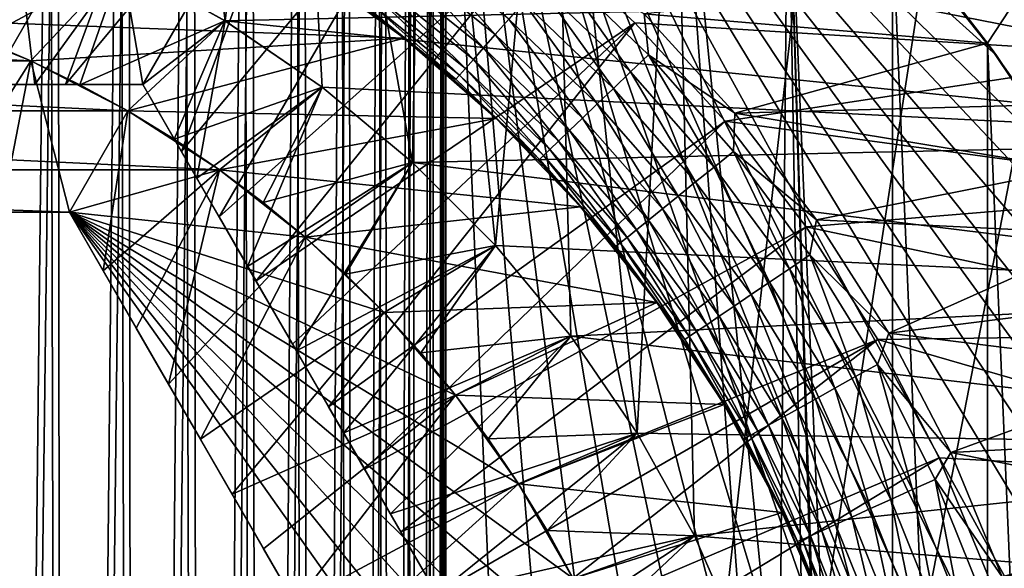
# Model space of a CAD drawing. Header units: metres. Extents: x -30 to 30, y -76 to 64.
# Tile 322 of 541: x 1.83 to 5.69, y 2.1 to 4.25. Entities that reach past the tile are written whole.
import ezdxf

# ---------------------------------------------------------------- set-up
doc = ezdxf.new("R2010")
doc.units = ezdxf.units.M
doc.layers.add('solid_508511', color=7, linetype='CONTINUOUS')

msp = doc.modelspace()

# ---------------------------------------------------------------- linework, layer by layer
at = {"layer": 'solid_508511'}
for points in [[(1.944308, 6.9, 4.089731), (1.650003, 6.9, 3.913337), (1.698632, -15.1, 3.939828)], [(1.677147, 6.9, -3.928001), (1.974796, 6.9, -4.110332), (1.698632, -15.1, -3.939828)], [(1.944308, 6.9, 4.089731), (1.698632, -15.1, 3.939828), (1.999245, -15.1, 4.127196)], [(1.974796, 6.9, -4.110332), (1.999245, -15.1, -4.127196), (1.698632, -15.1, -3.939828)], [(2.220482, 6.9, 4.29455), (1.944308, 6.9, 4.089731), (1.999245, -15.1, 4.127196)], [(1.974796, 6.9, -4.110332), (2.253428, 6.9, -4.321929), (1.999245, -15.1, -4.127196)], [(2.220482, 6.9, 4.29455), (1.999245, -15.1, 4.127196), (2.279955, -15.1, 4.344484)], [(2.253428, 6.9, -4.321929), (2.279955, -15.1, -4.344484), (1.999245, -15.1, -4.127196)], [(2.474874, 6.9, 4.525126), (2.220482, 6.9, 4.29455), (2.279955, -15.1, 4.344484)], [(2.253428, 6.9, -4.321929), (2.50951, 6.9, -4.560254), (2.279955, -15.1, -4.344484)], [(2.474874, 6.9, 4.525126), (2.279955, -15.1, 4.344484), (2.536666, -15.1, 4.588497)], [(2.50951, 6.9, -4.560254), (2.536666, -15.1, -4.588497), (2.279955, -15.1, -4.344484)], [(2.70545, 6.9, 4.779518), (2.474874, 6.9, 4.525126), (2.536666, -15.1, 4.588497)], [(2.50951, 6.9, -4.560254), (2.740079, 6.9, -4.822394), (2.536666, -15.1, -4.588497)], [(2.70545, 6.9, 4.779518), (2.536666, -15.1, 4.588497), (2.767678, -15.1, 4.857586)], [(2.740079, 6.9, -4.822394), (2.767678, -15.1, -4.857586), (2.536666, -15.1, -4.588497)], [(2.910269, 6.9, 5.055692), (2.70545, 6.9, 4.779518), (2.767678, -15.1, 4.857586)], [(2.740079, 6.9, -4.822394), (2.943864, 6.9, -5.106944), (2.767678, -15.1, -4.857586)], [(2.910269, 6.9, 5.055692), (2.767678, -15.1, 4.857586), (2.97033, -15.1, 5.148745)], [(2.943864, 6.9, -5.106944), (2.97033, -15.1, -5.148745), (2.767678, -15.1, -4.857586)], [(3.086663, 6.9, 5.349997), (2.910269, 6.9, 5.055692), (2.97033, -15.1, 5.148745)], [(2.943864, 6.9, -5.106944), (3.118029, 6.9, -5.410063), (2.97033, -15.1, -5.148745)], [(3.086663, 6.9, 5.349997), (2.97033, -15.1, 5.148745), (3.142224, -15.1, 5.458429)], [(3.118029, 6.9, -5.410063), (3.142224, -15.1, -5.458429), (2.97033, -15.1, -5.148745)], [(3.233583, 6.9, 5.660619), (3.086663, 6.9, 5.349997), (3.142224, -15.1, 5.458429)], [(3.118029, 6.9, -5.410063), (3.260965, 6.9, -5.728739), (3.142224, -15.1, -5.458429)], [(3.233583, 6.9, 5.660619), (3.142224, -15.1, 5.458429), (3.282176, -15.1, 5.784557)], [(3.260965, 6.9, -5.728739), (3.282176, -15.1, -5.784557), (3.142224, -15.1, -5.458429)], [(3.349354, 6.9, 5.98421), (3.233583, 6.9, 5.660619), (3.282176, -15.1, 5.784557)], [(3.260965, 6.9, -5.728739), (3.371644, 6.9, -6.060842), (3.282176, -15.1, -5.784557)], [(3.349354, 6.9, 5.98421), (3.282176, -15.1, 5.784557), (3.388262, -15.1, 6.122662)], [(3.371644, 6.9, -6.060842), (3.388262, -15.1, -6.122662), (3.282176, -15.1, -5.784557)], [(3.432704, 6.9, 6.316959), (3.349354, 6.9, 5.98421), (3.388262, -15.1, 6.122662)], [(3.371644, 6.9, -6.060842), (3.448484, 6.9, -6.401702), (3.388262, -15.1, -6.122662)], [(3.432704, 6.9, 6.316959), (3.388262, -15.1, 6.122662), (3.459625, -15.1, 6.469911)], [(3.448484, 6.9, -6.401702), (3.459625, -15.1, -6.469911), (3.388262, -15.1, -6.122662)], [(3.483162, 6.9, 6.657102), (3.432704, 6.9, 6.316959), (3.459625, -15.1, 6.469911)], [(3.448484, 6.9, -6.401702), (3.490954, 6.9, -6.748526), (3.459625, -15.1, -6.469911)], [(3.483162, 6.9, 6.657102), (3.459625, -15.1, 6.469911), (3.495519, -15.1, 6.822905)], [(3.490954, 6.9, -6.748526), (3.495519, -15.1, -6.822905), (3.459625, -15.1, -6.469911)], [(3.483162, 6.9, 6.657102), (3.495519, -15.1, 6.822905), (3.5, -7.745967, 7)], [(3.5, 6.9, 7), (3.483162, 6.9, 6.657102), (3.5, -7.745967, 7)], [(3.490954, 6.9, -6.748526), (3.5, 6.062178, -7), (3.495519, -15.1, -6.822905)], [(3.5, 6.9, 7), (3.5, -7.745967, 7), (5.143972, 6.76679, 7)], [(5.143972, 6.76679, 7), (3.5, -7.745967, 7), (5.665251, 6.336793, 7)], [(2.228665, 4.475829, -13.5), (2.632211, 4.251056, -13.5), (2.331995, 6.600135, -13.5)], [(2.632211, 4.251056, -13.5), (2.883284, 6.37861, -13.5), (2.331995, 6.600135, -13.5)], [(2.632211, 4.251056, -13.5), (3.013159, 3.990092, -13.5), (2.883284, 6.37861, -13.5)], [(3.368498, 3.695027, -13.5), (3.413869, 6.111094, -13.5), (2.883284, 6.37861, -13.5)], [(3.013159, 3.990092, -13.5), (3.368498, 3.695027, -13.5), (2.883284, 6.37861, -13.5)], [(5.665251, 6.336793, 7), (3.5, -7.745967, 7), (6.150316, 5.867164, 7)], [(3.368498, 3.695027, -13.5), (3.695044, 3.368471, -13.5), (3.413869, 6.111094, -13.5)], [(3.695044, 3.368471, -13.5), (3.919814, 5.799574, -13.5), (3.413869, 6.111094, -13.5)], [(3.5, 6.062178, -7), (3.5, -6.062178, -7), (3.495519, -15.1, -6.822905)], [(3.994856, -5.748133, -7), (3.5, -6.062178, -7), (3.5, 6.062178, -7)], [(4.462144, -5.393442, -7), (3.994856, -5.748133, -7), (3.5, 6.062178, -7)], [(4.897469, -5.001481, -7), (4.462144, -5.393442, -7), (3.5, 6.062178, -7)], [(5.299016, -4.573881, -7), (4.897469, -5.001481, -7), (3.5, 6.062178, -7)], [(5.663108, -4.11452, -7), (5.299016, -4.573881, -7), (3.5, 6.062178, -7)], [(5.987497, -3.626276, -7), (5.663108, -4.11452, -7), (3.5, 6.062178, -7)], [(6.270063, -3.112289, -7), (5.987497, -3.626276, -7), (3.5, 6.062178, -7)], [(6.508368, -2.577041, -7), (6.270063, -3.112289, -7), (3.5, 6.062178, -7)], [(6.701282, -2.023065, -7), (6.508368, -2.577041, -7), (3.5, 6.062178, -7)], [(6.847043, -1.455346, -7), (6.701282, -2.023065, -7), (3.5, 6.062178, -7)], [(6.94478, -0.877453, -7), (6.847043, -1.455346, -7), (3.5, 6.062178, -7)], [(6.993868, -0.292852, -7), (6.94478, -0.877453, -7), (3.5, 6.062178, -7)], [(6.993868, 0.292852, -7), (6.993868, -0.292852, -7), (3.5, 6.062178, -7)], [(6.94478, 0.877453, -7), (6.993868, 0.292852, -7), (3.5, 6.062178, -7)], [(6.847043, 1.455346, -7), (6.94478, 0.877453, -7), (3.5, 6.062178, -7)], [(6.701282, 2.023065, -7), (6.847043, 1.455346, -7), (3.5, 6.062178, -7)], [(6.508368, 2.577041, -7), (6.701282, 2.023065, -7), (3.5, 6.062178, -7)], [(6.270063, 3.112289, -7), (6.508368, 2.577041, -7), (3.5, 6.062178, -7)], [(5.987497, 3.626276, -7), (6.270063, 3.112289, -7), (3.5, 6.062178, -7)], [(5.663108, 4.11452, -7), (5.987497, 3.626276, -7), (3.5, 6.062178, -7)], [(5.299016, 4.573881, -7), (5.663108, 4.11452, -7), (3.5, 6.062178, -7)], [(6.150316, 5.867164, 7), (3.5, -7.745967, 7), (6.597217, 5.359726, 7)], [(1.133937, 4, -20.436298), (1.552869, 5.795568, -21.5), (2.05214, 5.638148, -21.5)], [(3.695044, 3.368471, -13.5), (3.990053, 3.013218, -13.5), (3.919814, 5.799574, -13.5)], [(4.251095, 2.63214, -13.5), (4.397531, 5.446255, -13.5), (3.919814, 5.799574, -13.5)], [(3.990053, 3.013218, -13.5), (4.251095, 2.63214, -13.5), (3.919814, 5.799574, -13.5)], [(1.133937, 4, -20.436298), (2.05214, 5.638148, -21.5), (1.420055, 4, -20.486511)], [(1.420055, 4, -20.486511), (2.05214, 5.638148, -21.5), (1.710012, 4, -20.54748)], [(1.710012, 4, -20.54748), (2.05214, 5.638148, -21.5), (2.535681, 5.437861, -21.5)], [(1.710012, 4, -20.54748), (2.535681, 5.437861, -21.5), (2.005795, 4, -20.619387)], [(2.005795, 4, -20.619387), (2.535681, 5.437861, -21.5), (3.000073, 5.19611, -21.5)], [(4.251095, 2.63214, -13.5), (4.475797, 2.228734, -13.5), (4.397531, 5.446255, -13.5)], [(4.80912, 1.36834, -13.5), (4.843581, 5.053683, -13.5), (4.397531, 5.446255, -13.5)], [(4.662376, 1.806172, -13.5), (4.80912, 1.36834, -13.5), (4.397531, 5.446255, -13.5)], [(4.475797, 2.228734, -13.5), (4.662376, 1.806172, -13.5), (4.397531, 5.446255, -13.5)], [(6.597217, 5.359726, 7), (3.5, -7.745967, 7), (7.00194, 4.819016, 7)], [(2.005795, 4, -20.619387), (3.000073, 5.19611, -21.5), (2.309401, 4, -20.702564)], [(2.309401, 4, -20.702564), (3.000073, 5.19611, -21.5), (2.461204, 3.737069, -20.619387)], [(2.461204, 3.737069, -20.619387), (3.000073, 5.19611, -21.5), (3.441401, 4.91495, -21.5)], [(4.80912, 1.36834, -13.5), (4.914877, 0.918689, -13.5), (4.843581, 5.053683, -13.5)], [(5.254689, -4.62474, -13.5), (5.254689, 4.62474, -13.5), (4.843581, 5.053683, -13.5)], [(5, 0, -13.5), (5.254689, -4.62474, -13.5), (4.843581, 5.053683, -13.5)], [(4.978665, 0.461351, -13.5), (5, 0, -13.5), (4.843581, 5.053683, -13.5)], [(4.914877, 0.918689, -13.5), (4.978665, 0.461351, -13.5), (4.843581, 5.053683, -13.5)], [(2.461204, 3.737069, -20.619387), (3.441401, 4.91495, -21.5), (2.609096, 3.480914, -20.54748)], [(2.609096, 3.480914, -20.54748), (3.441401, 4.91495, -21.5), (3.856819, 4.596185, -21.5)], [(7.00194, 4.819016, 7), (3.5, -7.745967, 7), (7.362473, 4.247821, 7)], [(1.485935, 4, -14.23292), (1.885378, 4, -14.077931), (1.806239, 4.66235, -13.5)], [(1.672422, 4.17768, 10.499982), (1.806158, 4.662358, 10), (2.228777, 4.475747, 10)], [(1.885378, 4, -14.077931), (2.228665, 4.475829, -13.5), (1.806239, 4.66235, -13.5)], [(3.856819, 4.596185, -21.5), (5.938314, 4.621902, -21.5), (6.299626, 4.115863, -21.5)], [(5.62799, -4.162417, -13.5), (5.62799, 4.162417, -13.5), (5.254689, 4.62474, -13.5)], [(5.299016, 4.573881, -7), (5.254689, 4.62474, -13.5), (5.62799, 4.162417, -13.5)], [(5.254689, -4.62474, -13.5), (5.62799, -4.162417, -13.5), (5.254689, 4.62474, -13.5)], [(5.91863, 4.606498, 41.500004), (5.446315, 4.397456, 42), (5.628032, 4.162368, 42)], [(5.91863, 4.606498, 41.500004), (5.628032, 4.162368, 42), (5.799535, 3.919876, 42)], [(2.609096, 3.480914, -20.54748), (3.856819, 4.596185, -21.5), (2.754074, 3.229803, -20.486511)], [(2.754074, 3.229803, -20.486511), (3.856819, 4.596185, -21.5), (4.242556, 4.242721, -21.5)], [(4.242556, 4.242721, -21.5), (3.856819, 4.596185, -21.5), (6.299626, 4.115863, -21.5)], [(5.299016, 4.573881, -7), (5.62799, 4.162417, -13.5), (5.663108, 4.11452, -7)], [(3.32477, 4.495386, 41.828762), (3.694027, 4.197231, 41.828762), (3.372343, 4.559708, 41.888714)], [(3.694027, 4.197231, 41.828762), (3.746884, 4.257287, 41.888714), (3.372343, 4.559708, 41.888714)], [(3.282761, 4.438585, 41.758026), (3.647353, 4.144197, 41.758026), (3.32477, 4.495386, 41.828762)], [(3.647353, 4.144197, 41.758026), (3.694027, 4.197231, 41.828762), (3.32477, 4.495386, 41.828762)], [(2.947345, 4.464934, 38), (1.060771, 4.373186, 38), (1.471892, 4.25247, 38)], [(3.335617, 4.182843, 38), (2.947345, 4.464934, 38), (1.471892, 4.25247, 38)], [(1.672422, 4.17768, 10.499982), (2.228777, 4.475747, 10), (1.869364, 4.093346, 10.499982)], [(1.869364, 4.093346, 10.499982), (2.228777, 4.475747, 10), (2.062093, 3.999722, 10.499982)], [(1.885378, 4, -14.077931), (2.309401, 4, -13.881198), (2.228665, 4.475829, -13.5)], [(2.062093, 3.999722, 10.499982), (2.228777, 4.475747, 10), (2.63207, 4.251117, 10)], [(2.309401, 4, -13.881198), (2.632211, 4.251056, -13.5), (2.228665, 4.475829, -13.5)], [(2.63207, 4.251117, 10), (2.228777, 4.475747, 10), (6.874706, 4.347406, 10)], [(3.144645, 4.328245, 41.299999), (2.947345, 4.464934, 38), (3.335617, 4.182843, 38)], [(3.866725, 4.393453, 41.971619), (4.225386, 4.049705, 41.971619), (3.931265, 4.466785, 41.992874)], [(3.931265, 4.466785, 41.992874), (4.295913, 4.117299, 41.992874), (4.278476, 4.277514, 42)], [(4.225386, 4.049705, 41.971619), (4.295913, 4.117299, 41.992874), (3.931265, 4.466785, 41.992874)], [(3.247172, 4.390466, 41.677944), (3.607811, 4.09927, 41.677944), (3.282761, 4.438585, 41.758026)], [(3.607811, 4.09927, 41.677944), (3.647353, 4.144197, 41.758026), (3.282761, 4.438585, 41.758026)], [(3.21873, 4.35201, 41.590153), (3.576211, 4.063365, 41.590153), (3.247172, 4.390466, 41.677944)], [(3.576211, 4.063365, 41.590153), (3.607811, 4.09927, 41.677944), (3.247172, 4.390466, 41.677944)], [(3.804844, 4.323143, 41.936661), (4.157765, 3.984895, 41.936661), (3.866725, 4.393453, 41.971619)], [(4.157765, 3.984895, 41.936661), (4.225386, 4.049705, 41.971619), (3.866725, 4.393453, 41.971619)], [(4.278476, 4.277514, 42), (5.628032, 4.162368, 42), (5.446315, 4.397456, 42)], [(2.63207, 4.251117, 10), (6.874706, 4.347406, 10), (7.202286, 3.780032, 10)], [(3.198014, 4.324001, 41.496445), (3.553195, 4.037213, 41.496445), (3.21873, 4.35201, 41.590153)], [(3.553195, 4.037213, 41.496445), (3.576211, 4.063365, 41.590153), (3.21873, 4.35201, 41.590153)], [(3.335664, 4.182804, 41.299999), (3.144645, 4.328245, 41.299999), (3.335617, 4.182843, 38)], [(3.185448, 4.307011, 41.398731), (3.144645, 4.328245, 41.299999), (3.335664, 4.182804, 41.299999)], [(3.185448, 4.307011, 41.398731), (3.539233, 4.02135, 41.398731), (3.198014, 4.324001, 41.496445)], [(3.185448, 4.307011, 41.398731), (3.335664, 4.182804, 41.299999), (3.519965, 4.028939, 41.299999)], [(3.185448, 4.307011, 41.398731), (3.519965, 4.028939, 41.299999), (3.539233, 4.02135, 41.398731)], [(3.539233, 4.02135, 41.398731), (3.553195, 4.037213, 41.496445), (3.198014, 4.324001, 41.496445)], [(3.746884, 4.257287, 41.888714), (4.094429, 3.924192, 41.888714), (3.804844, 4.323143, 41.936661)], [(4.094429, 3.924192, 41.888714), (4.157765, 3.984895, 41.936661), (3.804844, 4.323143, 41.936661)], [(3.694027, 4.197231, 41.828762), (4.03667, 3.868834, 41.828762), (3.746884, 4.257287, 41.888714)], [(4.03667, 3.868834, 41.828762), (4.094429, 3.924192, 41.888714), (3.746884, 4.257287, 41.888714)], [(4.278476, 4.277514, 42), (4.635068, 3.888268, 42), (5.628032, 4.162368, 42)], [(4.295913, 4.117299, 41.992874), (4.635068, 3.888268, 42), (4.278476, 4.277514, 42)], [(-1.869265, 4.093392, 20), (-1.471892, 4.25247, 20), (1.869265, 4.093392, 20)], [(-1.471892, 4.25247, 20), (1.471892, 4.25247, 20), (1.869265, 4.093392, 20)], [(1.471892, 4.25247, 38), (1.471895, 4.252473, 26), (1.869251, 4.093397, 26)], [(1.672422, 4.17768, 10.499982), (1.869265, 4.093392, 20), (1.471892, 4.25247, 20)], [(1.869265, 4.093392, 38), (1.471892, 4.25247, 38), (1.869251, 4.093397, 26)], [(3.335617, 4.182843, 38), (1.471892, 4.25247, 38), (1.869265, 4.093392, 38)], [(1.869251, 4.093397, 26), (1.471895, 4.252473, 26), (1.495214, 3.5, 25.583006)], [(2.062093, 3.999722, 10.499982), (2.63207, 4.251117, 10), (2.250042, 3.89709, 10.499982)], [(2.250042, 3.89709, 10.499982), (2.63207, 4.251117, 10), (2.432818, 3.785683, 10.499982)], [(2.309401, 4, -13.881198), (2.521413, 3.632785, -14.077931), (2.632211, 4.251056, -13.5)], [(2.432818, 3.785683, 10.499982), (2.63207, 4.251117, 10), (3.013238, 3.990007, 10)], [(2.521413, 3.632785, -14.077931), (3.013159, 3.990092, -13.5), (2.632211, 4.251056, -13.5)], [(3.013238, 3.990007, 10), (2.63207, 4.251117, 10), (7.202286, 3.780032, 10)], [(2.754074, 3.229803, -20.486511), (4.242556, 4.242721, -21.5), (2.897133, 2.982018, -20.436298)], [(2.897133, 2.982018, -20.436298), (4.242556, 4.242721, -21.5), (3.039197, 2.735956, -20.396841)], [(3.039197, 2.735956, -20.396841), (4.242556, 4.242721, -21.5), (4.596326, 3.85665, -21.5)], [(7.362473, 4.247821, 7), (3.5, -7.745967, 7), (7.676813, 3.64918, 7)], [(4.596326, 3.85665, -21.5), (4.242556, 4.242721, -21.5), (6.299626, 4.115863, -21.5)], [(1.672422, 4.17768, 10.499982), (1.869364, 4.093346, 10.499982), (1.869265, 4.093392, 20)], [(3.335617, 4.182843, 38), (1.869265, 4.093392, 38), (2.250053, 3.897081, 38)], [(3.697222, 3.866917, 38), (3.335617, 4.182843, 38), (2.250053, 3.897081, 38)], [(3.335664, 4.182804, 41.299999), (3.335617, 4.182843, 38), (3.697222, 3.866917, 38)], [(3.519965, 4.028939, 41.299999), (3.335664, 4.182804, 41.299999), (3.697222, 3.866917, 38)], [(3.647353, 4.144197, 41.758026), (3.985666, 3.819951, 41.758026), (3.694027, 4.197231, 41.828762)], [(3.985666, 3.819951, 41.758026), (4.03667, 3.868834, 41.828762), (3.694027, 4.197231, 41.828762)], [(3.607811, 4.09927, 41.677944), (3.942457, 3.778539, 41.677944), (3.647353, 4.144197, 41.758026)], [(3.942457, 3.778539, 41.677944), (3.985666, 3.819951, 41.758026), (3.647353, 4.144197, 41.758026)], [(4.635068, 3.888268, 42), (5.799535, 3.919876, 42), (5.628032, 4.162368, 42)], [(5.960689, -3.670174, -13.5), (5.960689, 3.670174, -13.5), (5.62799, 4.162417, -13.5)], [(5.663108, 4.11452, -7), (5.62799, 4.162417, -13.5), (5.960689, 3.670174, -13.5)], [(5.62799, -4.162417, -13.5), (5.960689, -3.670174, -13.5), (5.62799, 4.162417, -13.5)], [(4.225386, 4.049705, 41.971619), (4.553603, 3.676778, 41.971619), (4.295913, 4.117299, 41.992874)], [(4.295913, 4.117299, 41.992874), (4.629608, 3.738147, 41.992874), (4.635068, 3.888268, 42)], [(4.553603, 3.676778, 41.971619), (4.629608, 3.738147, 41.992874), (4.295913, 4.117299, 41.992874)], [(4.596326, 3.85665, -21.5), (6.299626, 4.115863, -21.5), (6.618061, 3.581459, -21.5)], [(5.663108, 4.11452, -7), (5.960689, 3.670174, -13.5), (5.987497, 3.626276, -7)], [(-2.250053, 3.897081, 20), (-1.869265, 4.093392, 20), (2.250053, 3.897081, 20)], [(-1.869265, 4.093392, 20), (1.869265, 4.093392, 20), (2.250053, 3.897081, 20)], [(1.869251, 4.093397, 26), (1.495214, 3.5, 25.583006), (1.754424, 3.5, 25.648558)], [(1.869251, 4.093397, 26), (1.754424, 3.5, 25.648558), (2.020726, 3.5, 25.724476)], [(2.250069, 3.897074, 26), (1.869251, 4.093397, 26), (2.020726, 3.5, 25.724476)], [(1.869265, 4.093392, 38), (1.869251, 4.093397, 26), (2.250069, 3.897074, 26)], [(2.250042, 3.89709, 10.499982), (2.250053, 3.897081, 20), (1.869265, 4.093392, 20)], [(2.062093, 3.999722, 10.499982), (2.250042, 3.89709, 10.499982), (1.869265, 4.093392, 20)], [(1.869364, 4.093346, 10.499982), (2.062093, 3.999722, 10.499982), (1.869265, 4.093392, 20)], [(2.250053, 3.897081, 38), (1.869265, 4.093392, 38), (2.250069, 3.897074, 26)], [(3.553195, 4.037213, 41.496445), (3.882774, 3.721337, 41.496445), (3.576211, 4.063365, 41.590153)], [(3.576211, 4.063365, 41.590153), (3.907925, 3.745442, 41.590153), (3.607811, 4.09927, 41.677944)], [(3.882774, 3.721337, 41.496445), (3.907925, 3.745442, 41.590153), (3.576211, 4.063365, 41.590153)], [(3.907925, 3.745442, 41.590153), (3.942457, 3.778539, 41.677944), (3.607811, 4.09927, 41.677944)], [(3.697177, 3.86696, 41.299999), (3.519965, 4.028939, 41.299999), (3.697222, 3.866917, 38)], [(3.539233, 4.02135, 41.398731), (3.519965, 4.028939, 41.299999), (3.697177, 3.86696, 41.299999)], [(3.539233, 4.02135, 41.398731), (3.867517, 3.706715, 41.398731), (3.553195, 4.037213, 41.496445)], [(3.867517, 3.706715, 41.398731), (3.882774, 3.721337, 41.496445), (3.553195, 4.037213, 41.496445)], [(4.157765, 3.984895, 41.936661), (4.48073, 3.617936, 41.936661), (4.225386, 4.049705, 41.971619)], [(4.48073, 3.617936, 41.936661), (4.553603, 3.676778, 41.971619), (4.225386, 4.049705, 41.971619)], [(0, 4, -20.345303), (2.309401, 4, -13.881198), (1.885378, 4, -14.077931)], [(0, 4, -20.345303), (0.28317, 4, -20.351082), (2.309401, 4, -13.881198)], [(0, 4, -20.345303), (1.885378, 4, -14.077931), (1.485935, 4, -14.23292)], [(0.28317, 4, -20.351082), (0.56632, 4, -20.368334), (2.309401, 4, -13.881198)], [(0.56632, 4, -20.368334), (0.849809, 4, -20.396841), (2.309401, 4, -13.881198)], [(0.849809, 4, -20.396841), (1.133937, 4, -20.436298), (2.309401, 4, -13.881198)], [(1.133937, 4, -20.436298), (1.420055, 4, -20.486511), (2.309401, 4, -13.881198)], [(1.420055, 4, -20.486511), (1.710012, 4, -20.54748), (2.309401, 4, -13.881198)], [(1.710012, 4, -20.54748), (2.005795, 4, -20.619387), (2.309401, 4, -13.881198)], [(2.005795, 4, -20.619387), (2.309401, 4, -20.702564), (2.309401, 4, -13.881198)], [(2.309401, 4, -20.702564), (3.464102, 2, -14.500002), (3.281929, 2.315533, -14.483441)], [(2.309401, 4, -20.702564), (2.461204, 3.737069, -20.619387), (3.464102, 2, -14.500002)], [(2.309401, 4, -20.702564), (3.281929, 2.315533, -14.483441), (3.098555, 2.633145, -14.433737)], [(2.309401, 4, -20.702564), (3.098555, 2.633145, -14.433737), (2.912349, 2.955664, -14.350577)], [(2.309401, 4, -20.702564), (2.912349, 2.955664, -14.350577), (2.721135, 3.286855, -14.232921)], [(2.309401, 4, -20.702564), (2.721135, 3.286855, -14.232921), (2.521413, 3.632785, -14.077931)], [(2.309401, 4, -20.702564), (2.521413, 3.632785, -14.077931), (2.309401, 4, -13.881198)], [(2.432818, 3.785683, 10.499982), (3.013238, 3.990007, 10), (2.610294, 3.665565, 10.499982)], [(2.521413, 3.632785, -14.077931), (2.721135, 3.286855, -14.232921), (3.013159, 3.990092, -13.5)], [(2.610294, 3.665565, 10.499982), (3.013238, 3.990007, 10), (2.781757, 3.537206, 10.499982)], [(2.721135, 3.286855, -14.232921), (3.368498, 3.695027, -13.5), (3.013159, 3.990092, -13.5)], [(2.781757, 3.537206, 10.499982), (3.013238, 3.990007, 10), (3.368393, 3.695095, 10)], [(3.368393, 3.695095, 10), (3.013238, 3.990007, 10), (7.202286, 3.780032, 10)], [(3.539233, 4.02135, 41.398731), (3.697177, 3.86696, 41.299999), (3.867517, 3.706715, 41.398731)], [(4.094429, 3.924192, 41.888714), (4.412474, 3.562824, 41.888714), (4.157765, 3.984895, 41.936661)], [(4.412474, 3.562824, 41.888714), (4.48073, 3.617936, 41.936661), (4.157765, 3.984895, 41.936661)], [(4.03667, 3.868834, 41.828762), (4.350228, 3.512563, 41.828762), (4.094429, 3.924192, 41.888714)], [(4.350228, 3.512563, 41.828762), (4.412474, 3.562824, 41.888714), (4.094429, 3.924192, 41.888714)], [(4.635068, 3.888268, 42), (5.960735, 3.670099, 42), (5.799535, 3.919876, 42)], [(-2.610193, 3.665639, 20), (-2.250053, 3.897081, 20), (2.610193, 3.665639, 20)], [(-2.250053, 3.897081, 20), (2.250053, 3.897081, 20), (2.610193, 3.665639, 20)], [(2.250069, 3.897074, 26), (2.020726, 3.5, 25.724476), (2.153877, 3.269376, 25.648558)], [(2.610175, 3.66565, 26), (2.250069, 3.897074, 26), (2.153877, 3.269376, 25.648558)], [(2.250042, 3.89709, 10.499982), (2.432818, 3.785683, 10.499982), (2.250053, 3.897081, 20)], [(2.432818, 3.785683, 10.499982), (2.610193, 3.665639, 20), (2.250053, 3.897081, 20)], [(2.250053, 3.897081, 38), (2.250069, 3.897074, 26), (2.610175, 3.66565, 26)], [(2.610193, 3.665639, 38), (2.250053, 3.897081, 38), (2.610175, 3.66565, 26)], [(3.697222, 3.866917, 38), (2.250053, 3.897081, 38), (2.610193, 3.665639, 38)], [(3.985666, 3.819951, 41.758026), (4.295262, 3.468182, 41.758026), (4.03667, 3.868834, 41.828762)], [(4.295262, 3.468182, 41.758026), (4.350228, 3.512563, 41.828762), (4.03667, 3.868834, 41.828762)], [(4.629608, 3.738147, 41.992874), (4.956336, 3.469471, 42), (4.635068, 3.888268, 42)], [(4.635068, 3.888268, 42), (4.956336, 3.469471, 42), (5.960735, 3.670099, 42)], [(4.028904, 3.520008, 38), (3.697222, 3.866917, 38), (2.610193, 3.665639, 38)], [(3.039197, 2.735956, -20.396841), (4.596326, 3.85665, -21.5), (3.180942, 2.490447, -20.368334)], [(3.180942, 2.490447, -20.368334), (4.596326, 3.85665, -21.5), (4.914846, 3.441551, -21.5)], [(3.866945, 3.697194, 41.299999), (3.697177, 3.86696, 41.299999), (3.697222, 3.866917, 38)], [(3.867517, 3.706715, 41.398731), (3.697177, 3.86696, 41.299999), (3.866945, 3.697194, 41.299999)], [(3.866945, 3.697194, 41.299999), (3.697222, 3.866917, 38), (4.028904, 3.520008, 38)], [(4.914846, 3.441551, -21.5), (4.596326, 3.85665, -21.5), (6.618061, 3.581459, -21.5)], [(3.942457, 3.778539, 41.677944), (4.248696, 3.430583, 41.677944), (3.985666, 3.819951, 41.758026)], [(4.248696, 3.430583, 41.677944), (4.295262, 3.468182, 41.758026), (3.985666, 3.819951, 41.758026)], [(2.432818, 3.785683, 10.499982), (2.610294, 3.665565, 10.499982), (2.610193, 3.665639, 20)], [(3.368393, 3.695095, 10), (7.202286, 3.780032, 10), (7.48308, 3.188269, 10)], [(3.907925, 3.745442, 41.590153), (4.211482, 3.400534, 41.590153), (3.942457, 3.778539, 41.677944)], [(4.211482, 3.400534, 41.590153), (4.248696, 3.430583, 41.677944), (3.942457, 3.778539, 41.677944)], [(2.461204, 3.737069, -20.619387), (2.609096, 3.480914, -20.54748), (3.464102, 2, -14.500002)], [(3.867517, 3.706715, 41.398731), (4.167936, 3.365373, 41.398731), (3.882774, 3.721337, 41.496445)], [(3.882774, 3.721337, 41.496445), (4.184378, 3.378649, 41.496445), (3.907925, 3.745442, 41.590153)], [(4.167936, 3.365373, 41.398731), (4.184378, 3.378649, 41.496445), (3.882774, 3.721337, 41.496445)], [(4.184378, 3.378649, 41.496445), (4.211482, 3.400534, 41.590153), (3.907925, 3.745442, 41.590153)], [(4.553603, 3.676778, 41.971619), (4.849011, 3.277359, 41.971619), (4.629608, 3.738147, 41.992874)], [(4.629608, 3.738147, 41.992874), (4.929947, 3.332062, 41.992874), (4.956336, 3.469471, 42)], [(4.849011, 3.277359, 41.971619), (4.929947, 3.332062, 41.992874), (4.629608, 3.738147, 41.992874)], [(2.721135, 3.286855, -14.232921), (2.912349, 2.955664, -14.350577), (3.368498, 3.695027, -13.5)], [(2.781757, 3.537206, 10.499982), (3.368393, 3.695095, 10), (2.946866, 3.40088, 10.499982)], [(2.912349, 2.955664, -14.350577), (3.695044, 3.368471, -13.5), (3.368498, 3.695027, -13.5)], [(2.946866, 3.40088, 10.499982), (3.368393, 3.695095, 10), (3.105328, 3.25683, 10.499982)], [(3.105328, 3.25683, 10.499982), (3.368393, 3.695095, 10), (3.695082, 3.368405, 10)], [(3.695082, 3.368405, 10), (3.368393, 3.695095, 10), (7.48308, 3.188269, 10)], [(3.867517, 3.706715, 41.398731), (3.866945, 3.697194, 41.299999), (4.028924, 3.519981, 41.299999)], [(4.028924, 3.519981, 41.299999), (3.866945, 3.697194, 41.299999), (4.028904, 3.520008, 38)], [(3.867517, 3.706715, 41.398731), (4.028924, 3.519981, 41.299999), (4.167936, 3.365373, 41.398731)], [(4.48073, 3.617936, 41.936661), (4.77141, 3.22491, 41.936661), (4.553603, 3.676778, 41.971619)], [(4.77141, 3.22491, 41.936661), (4.849011, 3.277359, 41.971619), (4.553603, 3.676778, 41.971619)], [(-2.610193, 3.665639, 20), (2.020726, 3.5, 20), (-2.020726, 3.5, 20)], [(-2.610193, 3.665639, 20), (2.610193, 3.665639, 20), (2.020726, 3.5, 20)], [(2.610193, 3.665639, 20), (2.946911, 3.40084, 20), (2.020726, 3.5, 20)], [(2.610175, 3.66565, 26), (2.153877, 3.269376, 25.648558), (2.283482, 3.044893, 25.583006)], [(2.610175, 3.66565, 26), (2.283482, 3.044893, 25.583006), (2.410422, 2.825026, 25.527491)], [(2.946927, 3.400826, 26), (2.610175, 3.66565, 26), (2.410422, 2.825026, 25.527491)], [(2.610193, 3.665639, 38), (2.610175, 3.66565, 26), (2.946927, 3.400826, 26)], [(2.946866, 3.40088, 10.499982), (2.946911, 3.40084, 20), (2.610193, 3.665639, 20)], [(2.781757, 3.537206, 10.499982), (2.946866, 3.40088, 10.499982), (2.610193, 3.665639, 20)], [(2.610294, 3.665565, 10.499982), (2.781757, 3.537206, 10.499982), (2.610193, 3.665639, 20)], [(2.946911, 3.40084, 38), (2.610193, 3.665639, 38), (2.946927, 3.400826, 26)], [(4.028904, 3.520008, 38), (2.610193, 3.665639, 38), (2.946911, 3.40084, 38)], [(7.676813, 3.64918, 7), (3.5, -7.745967, 7), (7.942244, 3.028343, 7)], [(4.956336, 3.469471, 42), (6.111147, 3.41378, 42), (5.960735, 3.670099, 42)], [(4.412474, 3.562824, 41.888714), (4.698726, 3.175785, 41.888714), (4.48073, 3.617936, 41.936661)], [(4.698726, 3.175785, 41.888714), (4.77141, 3.22491, 41.936661), (4.48073, 3.617936, 41.936661)], [(4.350228, 3.512563, 41.828762), (4.632442, 3.130985, 41.828762), (4.412474, 3.562824, 41.888714)], [(4.632442, 3.130985, 41.828762), (4.698726, 3.175785, 41.888714), (4.412474, 3.562824, 41.888714)], [(4.914846, 3.441551, -21.5), (6.618061, 3.581459, -21.5), (6.891167, 3.022823, -21.5)], [(4.328281, 3.144596, 38), (4.028904, 3.520008, 38), (2.946911, 3.40084, 38)], [(4.028924, 3.519981, 41.299999), (4.028904, 3.520008, 38), (4.328281, 3.144596, 38)], [(4.182791, 3.33568, 41.299999), (4.028924, 3.519981, 41.299999), (4.328281, 3.144596, 38)], [(4.167936, 3.365373, 41.398731), (4.028924, 3.519981, 41.299999), (4.182791, 3.33568, 41.299999)], [(-2.020726, 3.5, 20), (2.020726, 3.5, 20), (2.020726, 3.5, 25.724476)], [(1.754424, 3.5, 25.648558), (-2.020726, 3.5, 20), (2.020726, 3.5, 25.724476)], [(2.020726, 3.5, 20), (4.041452, 0, 20), (4.041452, 0, 25.724476)], [(3.908301, 0.230624, 25.648558), (2.020726, 3.5, 20), (4.041452, 0, 25.724476)], [(4.5, 0, 20), (4.041452, 0, 20), (2.020726, 3.5, 20)], [(2.153877, 3.269376, 25.648558), (2.020726, 3.5, 25.724476), (2.020726, 3.5, 20)], [(2.283482, 3.044893, 25.583006), (2.153877, 3.269376, 25.648558), (2.020726, 3.5, 20)], [(2.410422, 2.825026, 25.527491), (2.283482, 3.044893, 25.583006), (2.020726, 3.5, 20)], [(2.535593, 2.608224, 25.48181), (2.410422, 2.825026, 25.527491), (2.020726, 3.5, 20)], [(2.659817, 2.393062, 25.445944), (2.535593, 2.608224, 25.48181), (2.020726, 3.5, 20)], [(2.783695, 2.178499, 25.420048), (2.659817, 2.393062, 25.445944), (2.020726, 3.5, 20)], [(2.90739, 1.964252, 25.404385), (2.783695, 2.178499, 25.420048), (2.020726, 3.5, 20)], [(3.031089, 1.75, 25.399139), (2.90739, 1.964252, 25.404385), (2.020726, 3.5, 20)], [(3.154788, 1.535748, 25.404385), (3.031089, 1.75, 25.399139), (2.020726, 3.5, 20)], [(3.278483, 1.321501, 25.420048), (3.154788, 1.535748, 25.404385), (2.020726, 3.5, 20)], [(3.402361, 1.106938, 25.445944), (3.278483, 1.321501, 25.420048), (2.020726, 3.5, 20)], [(3.526585, 0.891776, 25.48181), (3.402361, 1.106938, 25.445944), (2.020726, 3.5, 20)], [(3.651756, 0.674974, 25.527491), (3.526585, 0.891776, 25.48181), (2.020726, 3.5, 20)], [(3.778696, 0.455107, 25.583006), (3.651756, 0.674974, 25.527491), (2.020726, 3.5, 20)], [(3.908301, 0.230624, 25.648558), (3.778696, 0.455107, 25.583006), (2.020726, 3.5, 20)], [(4.47962, 0.427728, 20), (4.5, 0, 20), (2.020726, 3.5, 20)], [(4.418677, 0.851643, 20), (4.47962, 0.427728, 20), (2.020726, 3.5, 20)], [(4.317732, 1.267735, 20), (4.418677, 0.851643, 20), (2.020726, 3.5, 20)], [(4.177649, 1.6725, 20), (4.317732, 1.267735, 20), (2.020726, 3.5, 20)], [(3.999795, 2.061947, 20), (4.177649, 1.6725, 20), (2.020726, 3.5, 20)], [(3.785625, 2.432911, 20), (3.999795, 2.061947, 20), (2.020726, 3.5, 20)], [(3.537278, 2.781666, 20), (3.785625, 2.432911, 20), (2.020726, 3.5, 20)], [(3.25677, 3.105394, 20), (3.537278, 2.781666, 20), (2.020726, 3.5, 20)], [(2.946911, 3.40084, 20), (3.25677, 3.105394, 20), (2.020726, 3.5, 20)], [(4.295262, 3.468182, 41.758026), (4.57391, 3.091424, 41.758026), (4.350228, 3.512563, 41.828762)], [(4.57391, 3.091424, 41.758026), (4.632442, 3.130985, 41.828762), (4.350228, 3.512563, 41.828762)], [(2.609096, 3.480914, -20.54748), (2.754074, 3.229803, -20.486511), (3.464102, 2, -14.500002)], [(4.248696, 3.430583, 41.677944), (4.524324, 3.057909, 41.677944), (4.295262, 3.468182, 41.758026)], [(4.524324, 3.057909, 41.677944), (4.57391, 3.091424, 41.758026), (4.295262, 3.468182, 41.758026)], [(4.929947, 3.332062, 41.992874), (5.239935, 3.024161, 42), (4.956336, 3.469471, 42)], [(4.956336, 3.469471, 42), (5.239935, 3.024161, 42), (6.111147, 3.41378, 42)], [(3.180942, 2.490447, -20.368334), (4.914846, 3.441551, -21.5), (3.322517, 2.245232, -20.351082)], [(3.322517, 2.245232, -20.351082), (4.914846, 3.441551, -21.5), (5.196173, 2.999964, -21.5)], [(4.211482, 3.400534, 41.590153), (4.484695, 3.031125, 41.590153), (4.248696, 3.430583, 41.677944)], [(4.484695, 3.031125, 41.590153), (4.524324, 3.057909, 41.677944), (4.248696, 3.430583, 41.677944)], [(5.196173, 2.999964, -21.5), (4.914846, 3.441551, -21.5), (6.891167, 3.022823, -21.5)], [(5.239935, 3.024161, 42), (6.25051, 3.151374, 42), (6.111147, 3.41378, 42)], [(2.946927, 3.400826, 26), (2.410422, 2.825026, 25.527491), (2.535593, 2.608224, 25.48181)], [(3.25676, 3.1054, 26), (2.946927, 3.400826, 26), (2.535593, 2.608224, 25.48181)], [(2.912349, 2.955664, -14.350577), (3.098555, 2.633145, -14.433737), (3.695044, 3.368471, -13.5)], [(2.946866, 3.40088, 10.499982), (3.105328, 3.25683, 10.499982), (2.946911, 3.40084, 20)], [(3.105328, 3.25683, 10.499982), (3.25677, 3.105394, 20), (2.946911, 3.40084, 20)], [(2.946911, 3.40084, 38), (2.946927, 3.400826, 26), (3.25676, 3.1054, 26)], [(3.25677, 3.105394, 38), (2.946911, 3.40084, 38), (3.25676, 3.1054, 26)], [(4.328281, 3.144596, 38), (2.946911, 3.40084, 38), (3.25677, 3.105394, 38)], [(3.098555, 2.633145, -14.433737), (3.990053, 3.013218, -13.5), (3.695044, 3.368471, -13.5)], [(3.105328, 3.25683, 10.499982), (3.695082, 3.368405, 10), (3.256852, 3.105304, 10.499982)], [(3.256852, 3.105304, 10.499982), (3.695082, 3.368405, 10), (3.400918, 2.946821, 10.499982)], [(3.400918, 2.946821, 10.499982), (3.695082, 3.368405, 10), (3.99004, 3.013203, 10)], [(3.99004, 3.013203, 10), (3.695082, 3.368405, 10), (7.48308, 3.188269, 10)], [(4.167936, 3.365373, 41.398731), (4.438324, 2.999784, 41.398731), (4.184378, 3.378649, 41.496445)], [(4.167936, 3.365373, 41.398731), (4.182791, 3.33568, 41.299999), (4.328234, 3.14466, 41.299999)], [(4.167936, 3.365373, 41.398731), (4.328234, 3.14466, 41.299999), (4.438324, 2.999784, 41.398731)], [(4.184378, 3.378649, 41.496445), (4.455832, 3.011617, 41.496445), (4.211482, 3.400534, 41.590153)], [(4.438324, 2.999784, 41.398731), (4.455832, 3.011617, 41.496445), (4.184378, 3.378649, 41.496445)], [(4.455832, 3.011617, 41.496445), (4.484695, 3.031125, 41.590153), (4.211482, 3.400534, 41.590153)], [(4.328234, 3.14466, 41.299999), (4.182791, 3.33568, 41.299999), (4.328281, 3.144596, 38)], [(4.849011, 3.277359, 41.971619), (5.109482, 2.854328, 41.971619), (4.929947, 3.332062, 41.992874)], [(4.929947, 3.332062, 41.992874), (5.194766, 2.90197, 41.992874), (5.239935, 3.024161, 42)], [(5.109482, 2.854328, 41.971619), (5.194766, 2.90197, 41.992874), (4.929947, 3.332062, 41.992874)], [(3.105328, 3.25683, 10.499982), (3.256852, 3.105304, 10.499982), (3.25677, 3.105394, 20)], [(4.77141, 3.22491, 41.936661), (5.027712, 2.808649, 41.936661), (4.849011, 3.277359, 41.971619)], [(5.027712, 2.808649, 41.936661), (5.109482, 2.854328, 41.971619), (4.849011, 3.277359, 41.971619)], [(2.754074, 3.229803, -20.486511), (2.897133, 2.982018, -20.436298), (3.464102, 2, -14.500002)], [(4.698726, 3.175785, 41.888714), (4.951124, 2.765864, 41.888714), (4.77141, 3.22491, 41.936661)], [(4.951124, 2.765864, 41.888714), (5.027712, 2.808649, 41.936661), (4.77141, 3.22491, 41.936661)], [(3.99004, 3.013203, 10), (7.48308, 3.188269, 10), (7.715384, 2.57574, 10)], [(4.632442, 3.130985, 41.828762), (4.88128, 2.726846, 41.828762), (4.698726, 3.175785, 41.888714)], [(4.88128, 2.726846, 41.828762), (4.951124, 2.765864, 41.888714), (4.698726, 3.175785, 41.888714)], [(4.328281, 3.144596, 38), (3.25677, 3.105394, 38), (3.537278, 2.781666, 38)], [(4.592688, 2.744036, 38), (4.328281, 3.144596, 38), (3.537278, 2.781666, 38)], [(4.464961, 2.947307, 41.299999), (4.328234, 3.14466, 41.299999), (4.328281, 3.144596, 38)], [(4.438324, 2.999784, 41.398731), (4.328234, 3.14466, 41.299999), (4.464961, 2.947307, 41.299999)], [(4.464961, 2.947307, 41.299999), (4.328281, 3.144596, 38), (4.592688, 2.744036, 38)], [(5.239935, 3.024161, 42), (6.3786, 2.883316, 42), (6.25051, 3.151374, 42)], [(3.25676, 3.1054, 26), (2.535593, 2.608224, 25.48181), (2.659817, 2.393062, 25.445944)], [(3.537281, 2.781662, 26), (3.25676, 3.1054, 26), (2.659817, 2.393062, 25.445944)], [(3.25677, 3.105394, 38), (3.25676, 3.1054, 26), (3.537281, 2.781662, 26)], [(3.537194, 2.781773, 10.499982), (3.537278, 2.781666, 20), (3.25677, 3.105394, 20)], [(3.400918, 2.946821, 10.499982), (3.537194, 2.781773, 10.499982), (3.25677, 3.105394, 20)], [(3.256852, 3.105304, 10.499982), (3.400918, 2.946821, 10.499982), (3.25677, 3.105394, 20)], [(3.537278, 2.781666, 38), (3.25677, 3.105394, 38), (3.537281, 2.781662, 26)], [(4.57391, 3.091424, 41.758026), (4.819604, 2.692392, 41.758026), (4.632442, 3.130985, 41.828762)], [(4.819604, 2.692392, 41.758026), (4.88128, 2.726846, 41.828762), (4.632442, 3.130985, 41.828762)], [(4.484695, 3.031125, 41.590153), (4.725597, 2.639877, 41.590153), (4.524324, 3.057909, 41.677944)], [(4.524324, 3.057909, 41.677944), (4.767354, 2.663204, 41.677944), (4.57391, 3.091424, 41.758026)], [(4.725597, 2.639877, 41.590153), (4.767354, 2.663204, 41.677944), (4.524324, 3.057909, 41.677944)], [(4.767354, 2.663204, 41.677944), (4.819604, 2.692392, 41.758026), (4.57391, 3.091424, 41.758026)], [(7.942244, 3.028343, 7), (3.5, -7.745967, 7), (8.1577, 2.387873, 7)], [(4.455832, 3.011617, 41.496445), (4.695183, 2.622887, 41.496445), (4.484695, 3.031125, 41.590153)], [(4.695183, 2.622887, 41.496445), (4.725597, 2.639877, 41.590153), (4.484695, 3.031125, 41.590153)], [(5.194766, 2.90197, 41.992874), (5.483627, 2.555841, 42), (5.239935, 3.024161, 42)], [(5.196173, 2.999964, -21.5), (6.891167, 3.022823, -21.5), (7.117287, 2.443331, -21.5)], [(5.239935, 3.024161, 42), (5.483627, 2.555841, 42), (6.3786, 2.883316, 42)], [(2.897133, 2.982018, -20.436298), (3.039197, 2.735956, -20.396841), (3.464102, 2, -14.500002)], [(3.098555, 2.633145, -14.433737), (3.281929, 2.315533, -14.483441), (3.990053, 3.013218, -13.5)], [(3.281929, 2.315533, -14.483441), (4.251095, 2.63214, -13.5), (3.990053, 3.013218, -13.5)], [(3.322517, 2.245232, -20.351082), (5.196173, 2.999964, -21.5), (3.464102, 2, -20.345303)], [(3.400918, 2.946821, 10.499982), (3.99004, 3.013203, 10), (3.537194, 2.781773, 10.499982)], [(3.464102, 2, -20.345303), (5.196173, 2.999964, -21.5), (3.605686, 1.754768, -20.351082)], [(3.537194, 2.781773, 10.499982), (3.99004, 3.013203, 10), (3.6656, 2.610245, 10.499982)], [(3.605686, 1.754768, -20.351082), (5.196173, 2.999964, -21.5), (5.437827, 2.535753, -21.5)], [(3.6656, 2.610245, 10.499982), (3.99004, 3.013203, 10), (4.251112, 2.632083, 10)], [(4.251112, 2.632083, 10), (3.99004, 3.013203, 10), (7.715384, 2.57574, 10)], [(4.438324, 2.999784, 41.398731), (4.676734, 2.612581, 41.398731), (4.455832, 3.011617, 41.496445)], [(4.438324, 2.999784, 41.398731), (4.464961, 2.947307, 41.299999), (4.592696, 2.744019, 41.299999)], [(4.438324, 2.999784, 41.398731), (4.592696, 2.744019, 41.299999), (4.676734, 2.612581, 41.398731)], [(4.676734, 2.612581, 41.398731), (4.695183, 2.622887, 41.496445), (4.455832, 3.011617, 41.496445)], [(5.437827, 2.535753, -21.5), (5.196173, 2.999964, -21.5), (7.117287, 2.443331, -21.5)], [(4.592696, 2.744019, 41.299999), (4.464961, 2.947307, 41.299999), (4.592688, 2.744036, 38)], [(5.109482, 2.854328, 41.971619), (5.333139, 2.410731, 41.971619), (5.194766, 2.90197, 41.992874)], [(5.194766, 2.90197, 41.992874), (5.422155, 2.450969, 41.992874), (5.483627, 2.555841, 42)], [(5.333139, 2.410731, 41.971619), (5.422155, 2.450969, 41.992874), (5.194766, 2.90197, 41.992874)], [(5.483627, 2.555841, 42), (6.495251, 2.609917, 42), (6.3786, 2.883316, 42)], [(5.027712, 2.808649, 41.936661), (5.24779, 2.372151, 41.936661), (5.109482, 2.854328, 41.971619)], [(5.24779, 2.372151, 41.936661), (5.333139, 2.410731, 41.971619), (5.109482, 2.854328, 41.971619)], [(4.951124, 2.765864, 41.888714), (5.16785, 2.336015, 41.888714), (5.027712, 2.808649, 41.936661)], [(5.16785, 2.336015, 41.888714), (5.24779, 2.372151, 41.936661), (5.027712, 2.808649, 41.936661)], [(3.537281, 2.781662, 26), (2.659817, 2.393062, 25.445944), (2.783695, 2.178499, 25.420048)], [(3.537281, 2.781662, 26), (2.783695, 2.178499, 25.420048), (2.90739, 1.964252, 25.404385)], [(3.785627, 2.432906, 26), (3.537281, 2.781662, 26), (2.90739, 1.964252, 25.404385)], [(3.537194, 2.781773, 10.499982), (3.6656, 2.610245, 10.499982), (3.537278, 2.781666, 20)], [(3.6656, 2.610245, 10.499982), (3.785625, 2.432911, 20), (3.537278, 2.781666, 20)], [(3.537278, 2.781666, 38), (3.537281, 2.781662, 26), (3.785627, 2.432906, 26)], [(3.785625, 2.432911, 38), (3.537278, 2.781666, 38), (3.785627, 2.432906, 26)], [(4.592688, 2.744036, 38), (3.537278, 2.781666, 38), (3.785625, 2.432911, 38)], [(4.88128, 2.726846, 41.828762), (5.094948, 2.303061, 41.828762), (4.951124, 2.765864, 41.888714)], [(5.094948, 2.303061, 41.828762), (5.16785, 2.336015, 41.888714), (4.951124, 2.765864, 41.888714)], [(3.039197, 2.735956, -20.396841), (3.180942, 2.490447, -20.368334), (3.464102, 2, -14.500002)], [(4.820216, 2.321206, 38), (4.592688, 2.744036, 38), (3.785625, 2.432911, 38)], [(4.592696, 2.744019, 41.299999), (4.592688, 2.744036, 38), (4.820216, 2.321206, 38)], [(4.711182, 2.535205, 41.299999), (4.592696, 2.744019, 41.299999), (4.820216, 2.321206, 38)], [(4.676734, 2.612581, 41.398731), (4.592696, 2.744019, 41.299999), (4.711182, 2.535205, 41.299999)], [(4.819604, 2.692392, 41.758026), (5.030572, 2.273962, 41.758026), (4.88128, 2.726846, 41.828762)], [(5.030572, 2.273962, 41.758026), (5.094948, 2.303061, 41.828762), (4.88128, 2.726846, 41.828762)], [(4.767354, 2.663204, 41.677944), (4.976035, 2.24931, 41.677944), (4.819604, 2.692392, 41.758026)], [(4.976035, 2.24931, 41.677944), (5.030572, 2.273962, 41.758026), (4.819604, 2.692392, 41.758026)], [(3.281929, 2.315533, -14.483441), (3.464102, 2, -14.500002), (4.251095, 2.63214, -13.5)], [(3.464102, 2, -14.500002), (4.475797, 2.228734, -13.5), (4.251095, 2.63214, -13.5)], [(3.6656, 2.610245, 10.499982), (4.251112, 2.632083, 10), (3.785687, 2.432811, 10.499982)], [(3.785687, 2.432811, 10.499982), (4.251112, 2.632083, 10), (3.897155, 2.249929, 10.499982)], [(3.897155, 2.249929, 10.499982), (4.251112, 2.632083, 10), (4.4758, 2.22868, 10)], [(4.4758, 2.22868, 10), (4.251112, 2.632083, 10), (7.715384, 2.57574, 10)], [(4.695183, 2.622887, 41.496445), (4.900705, 2.215259, 41.496445), (4.725597, 2.639877, 41.590153)], [(4.725597, 2.639877, 41.590153), (4.93245, 2.229608, 41.590153), (4.767354, 2.663204, 41.677944)], [(4.900705, 2.215259, 41.496445), (4.93245, 2.229608, 41.590153), (4.725597, 2.639877, 41.590153)], [(4.93245, 2.229608, 41.590153), (4.976035, 2.24931, 41.677944), (4.767354, 2.663204, 41.677944)], [(3.6656, 2.610245, 10.499982), (3.785687, 2.432811, 10.499982), (3.785625, 2.432911, 20)], [(4.676734, 2.612581, 41.398731), (4.881449, 2.206554, 41.398731), (4.695183, 2.622887, 41.496445)], [(4.676734, 2.612581, 41.398731), (4.711182, 2.535205, 41.299999), (4.82018, 2.321285, 41.299999)], [(4.676734, 2.612581, 41.398731), (4.82018, 2.321285, 41.299999), (4.881449, 2.206554, 41.398731)], [(4.881449, 2.206554, 41.398731), (4.900705, 2.215259, 41.496445), (4.695183, 2.622887, 41.496445)], [(5.483627, 2.555841, 42), (6.60018, 2.331884, 42), (6.495251, 2.609917, 42)], [(4.4758, 2.22868, 10), (7.715384, 2.57574, 10), (7.897618, 1.946571, 10)], [(5.422155, 2.450969, 41.992874), (5.685499, 2.068233, 42), (5.483627, 2.555841, 42)], [(5.483627, 2.555841, 42), (5.685499, 2.068233, 42), (6.60018, 2.331884, 42)], [(3.605686, 1.754768, -20.351082), (5.437827, 2.535753, -21.5), (3.747262, 1.509553, -20.368334)], [(3.747262, 1.509553, -20.368334), (5.437827, 2.535753, -21.5), (5.638171, 2.052086, -21.5)], [(4.82018, 2.321285, 41.299999), (4.711182, 2.535205, 41.299999), (4.820216, 2.321206, 38)], [(5.638171, 2.052086, -21.5), (5.437827, 2.535753, -21.5), (7.117287, 2.443331, -21.5)], [(3.180942, 2.490447, -20.368334), (3.322517, 2.245232, -20.351082), (3.464102, 2, -14.500002)], [(5.333139, 2.410731, 41.971619), (5.518371, 1.949764, 41.971619), (5.422155, 2.450969, 41.992874)], [(5.422155, 2.450969, 41.992874), (5.610479, 1.982308, 41.992874), (5.685499, 2.068233, 42)], [(5.518371, 1.949764, 41.971619), (5.610479, 1.982308, 41.992874), (5.422155, 2.450969, 41.992874)], [(5.638171, 2.052086, -21.5), (7.117287, 2.443331, -21.5), (7.29473, 1.8473, -21.5)], [(3.785627, 2.432906, 26), (2.90739, 1.964252, 25.404385), (3.031089, 1.75, 25.399139)], [(3.999788, 2.061965, 26), (3.785627, 2.432906, 26), (3.031089, 1.75, 25.399139)], [(3.99974, 2.062057, 10.499982), (3.999795, 2.061947, 20), (3.785625, 2.432911, 20)], [(3.897155, 2.249929, 10.499982), (3.99974, 2.062057, 10.499982), (3.785625, 2.432911, 20)], [(3.785687, 2.432811, 10.499982), (3.897155, 2.249929, 10.499982), (3.785625, 2.432911, 20)], [(3.785625, 2.432911, 38), (3.785627, 2.432906, 26), (3.999788, 2.061965, 26)], [(3.999795, 2.061947, 38), (3.785625, 2.432911, 38), (3.999788, 2.061965, 26)], [(4.820216, 2.321206, 38), (3.785625, 2.432911, 38), (3.999795, 2.061947, 38)], [(5.24779, 2.372151, 41.936661), (5.430057, 1.918561, 41.936661), (5.333139, 2.410731, 41.971619)], [(5.430057, 1.918561, 41.936661), (5.518371, 1.949764, 41.971619), (5.333139, 2.410731, 41.971619)], [(8.1577, 2.387873, 7), (3.5, -7.745967, 7), (8.321655, 1.732077, 7)], [(5.16785, 2.336015, 41.888714), (5.34734, 1.889335, 41.888714), (5.24779, 2.372151, 41.936661)], [(5.34734, 1.889335, 41.888714), (5.430057, 1.918561, 41.936661), (5.24779, 2.372151, 41.936661)], [(5.008851, 1.879873, 38), (4.820216, 2.321206, 38), (3.999795, 2.061947, 38)], [(4.919471, 2.10269, 41.299999), (4.82018, 2.321285, 41.299999), (4.820216, 2.321206, 38)], [(4.881449, 2.206554, 41.398731), (4.82018, 2.321285, 41.299999), (4.919471, 2.10269, 41.299999)], [(4.919471, 2.10269, 41.299999), (4.820216, 2.321206, 38), (5.008851, 1.879873, 38)], [(5.094948, 2.303061, 41.828762), (5.271906, 1.862683, 41.828762), (5.16785, 2.336015, 41.888714)], [(5.271906, 1.862683, 41.828762), (5.34734, 1.889335, 41.888714), (5.16785, 2.336015, 41.888714)], [(5.685499, 2.068233, 42), (6.693164, 2.049778, 42), (6.60018, 2.331884, 42)], [(5.030572, 2.273962, 41.758026), (5.205295, 1.839148, 41.758026), (5.094948, 2.303061, 41.828762)], [(5.205295, 1.839148, 41.758026), (5.271906, 1.862683, 41.828762), (5.094948, 2.303061, 41.828762)], [(3.322517, 2.245232, -20.351082), (3.464102, 2, -20.345303), (3.464102, 2, -14.500002)], [(3.897155, 2.249929, 10.499982), (4.4758, 2.22868, 10), (3.99974, 2.062057, 10.499982)], [(4.93245, 2.229608, 41.590153), (5.103765, 1.803275, 41.590153), (4.976035, 2.24931, 41.677944)], [(4.976035, 2.24931, 41.677944), (5.148864, 1.819209, 41.677944), (5.030572, 2.273962, 41.758026)], [(5.103765, 1.803275, 41.590153), (5.148864, 1.819209, 41.677944), (4.976035, 2.24931, 41.677944)], [(5.148864, 1.819209, 41.677944), (5.205295, 1.839148, 41.758026), (5.030572, 2.273962, 41.758026)], [(3.464102, 2, -14.500002), (3.646275, 1.684467, -14.483441), (4.475797, 2.228734, -13.5)], [(3.646275, 1.684467, -14.483441), (4.662376, 1.806172, -13.5), (4.475797, 2.228734, -13.5)], [(3.99974, 2.062057, 10.499982), (4.4758, 2.22868, 10), (4.093369, 1.869312, 10.499982)], [(4.093369, 1.869312, 10.499982), (4.4758, 2.22868, 10), (4.662385, 1.806097, 10)], [(4.662385, 1.806097, 10), (4.4758, 2.22868, 10), (7.897618, 1.946571, 10)], [(4.881449, 2.206554, 41.398731), (5.050992, 1.784629, 41.398731), (4.900705, 2.215259, 41.496445)], [(4.881449, 2.206554, 41.398731), (4.919471, 2.10269, 41.299999), (5.008855, 1.87986, 41.299999)], [(4.881449, 2.206554, 41.398731), (5.008855, 1.87986, 41.299999), (5.050992, 1.784629, 41.398731)], [(4.900705, 2.215259, 41.496445), (5.070918, 1.791669, 41.496445), (4.93245, 2.229608, 41.590153)], [(5.050992, 1.784629, 41.398731), (5.070918, 1.791669, 41.496445), (4.900705, 2.215259, 41.496445)], [(5.070918, 1.791669, 41.496445), (5.103765, 1.803275, 41.590153), (4.93245, 2.229608, 41.590153)], [(5.008855, 1.87986, 41.299999), (4.919471, 2.10269, 41.299999), (5.008851, 1.879873, 38)]]:
    msp.add_3dface(points, dxfattribs=at)

doc.saveas('drawing.dxf')
